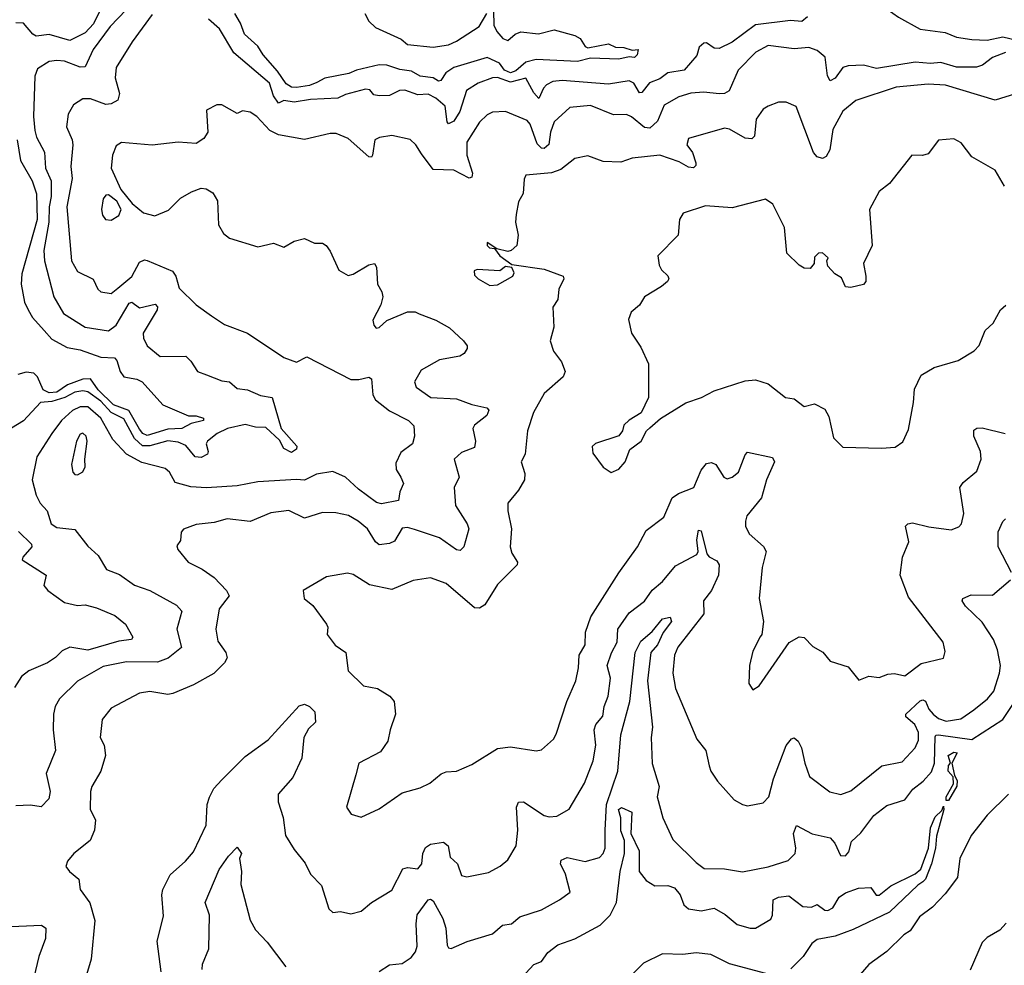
# Model space of a CAD drawing. Extents: x 1268547 to 1425625, y 515768 to 616754.
# Tile 418 of 507: x 1369051 to 1372871, y 589891 to 593561. Entities that reach past the tile are written whole.
import ezdxf

# ---------------------------------------------------------------- set-up
doc = ezdxf.new("R2010")
doc.units = 0

msp = doc.modelspace()

# ---------------------------------------------------------------- linework, layer by layer
at = {"layer": '0CON10XD'}
for points in [[(1372915.2, 594444.8), (1372855, 594407.6), (1372788.7, 594341.3), (1372678.8, 594295), (1372648.2, 594275), (1372618.5, 594215), (1372508, 594055), (1372474.8, 593945.2), (1372361.5, 593838.5), (1372295, 593740.8), (1372283.5, 593715), (1372287.8, 593695), (1372315, 593660), (1372395, 593617.7), (1372460.3, 593570.3), (1372545, 593524.1), (1372641.7, 593511.7), (1372685, 593493.6), (1372745, 593484.7), (1372805, 593481.6), (1372865, 593494.3), (1372925, 593480.2)], [(1369525, 593663.7), (1369401.3, 593535), (1369335.2, 593444.8), (1369305, 593378.5), (1369285, 593376.8), (1369225, 593400), (1369195, 593402.9), (1369165, 593398.5), (1369119.8, 593370.2), (1369108.7, 593341.3), (1369104.2, 593185), (1369109.2, 593130.8), (1369115.8, 593105), (1369146.3, 593046.3), (1369150.6, 592985), (1369172.8, 592935), (1369173.2, 592875), (1369164.9, 592835.1), (1369163.9, 592775), (1369144.8, 592665), (1369146.9, 592625), (1369183.3, 592485), (1369220.2, 592420.2), (1369305, 592367.3), (1369395, 592353.8), (1369425, 592375.8), (1369475, 592460.9), (1369485, 592464.4), (1369515, 592443.1), (1369576.4, 592456.4), (1369585, 592446.2), (1369583.3, 592435), (1369529.6, 592345), (1369530.4, 592325), (1369545.5, 592295), (1369595, 592254.1), (1369695.3, 592255.3), (1369715, 592235.8), (1369740, 592195), (1369775, 592183.3), (1369835, 592160), (1369865, 592155.6), (1369895, 592129.6), (1369935, 592124), (1369985, 592102.4), (1370029.6, 592095), (1370065.3, 591975), (1370126.2, 591906.1), (1370125, 591894.7), (1370105, 591881.7), (1370075, 591896.7), (1370058.6, 591928.6), (1370005, 591978.4), (1369965, 591979.5), (1369925, 591989.8), (1369856.5, 591975), (1369816.8, 591955), (1369778.9, 591925), (1369774.3, 591915), (1369782.1, 591885), (1369778.8, 591875), (1369755, 591861.7), (1369731.6, 591865), (1369695, 591908), (1369665, 591921.7), (1369625, 591926.6), (1369555, 591907.1), (1369526.9, 591906.9), (1369496.1, 591936.1), (1369455, 592011.5), (1369405, 592037), (1369365, 592080.4), (1369315, 592116.5), (1369295, 592120.4), (1369265, 592115.1), (1369225.2, 592095), (1369175, 592079.4), (1369131.5, 592075), (1369065, 592004.6), (1368965, 591943.7)], [(1369359.4, 593590.6), (1369337.4, 593545)], [(1370889.2, 593595), (1370890.2, 593540.2), (1370901.5, 593515), (1370925, 593487.5), (1370945, 593480), (1370972.5, 593505), (1370995, 593513.5), (1371063.8, 593506.2), (1371125, 593521.5), (1371205, 593500), (1371225, 593488), (1371245, 593456.7), (1371255, 593451.2), (1371335, 593467.5), (1371362.5, 593455), (1371395, 593452.9), (1371427.5, 593442.5), (1371450, 593445), (1371446, 593425), (1371436.1, 593413.9), (1371415, 593417.1), (1371375, 593407.6), (1371265, 593411.4), (1371215, 593398.9), (1371055, 593407), (1371015, 593395.8), (1370975, 593363), (1370955, 593354.3), (1370931, 593365), (1370912, 593392), (1370865, 593414.2), (1370735, 593375.6), (1370704, 593355), (1370685, 593324.6), (1370675, 593322.1), (1370654.9, 593334.9), (1370605, 593342.2), (1370570.7, 593360.7), (1370525, 593367.6), (1370475, 593384.3), (1370445, 593385.8), (1370357.7, 593365), (1370327.9, 593352.1), (1370235, 593333.7), (1370202.9, 593317.1), (1370175, 593305.1), (1370125, 593297.6), (1370105, 593299.7), (1370085, 593311.9), (1370051.1, 593361.1), (1369994.6, 593425), (1369975, 593458.6), (1369922.8, 593505), (1369907.8, 593547.8), (1369885, 593584.7)], [(1370390.3, 593585), (1370405.4, 593555), (1370430.8, 593530.8), (1370530.4, 593485), (1370555, 593464.7), (1370655, 593453.9), (1370715, 593463.1), (1370745, 593477.3), (1370833.9, 593535), (1370862.5, 593585)], [(1369337.4, 593545), (1369305, 593509.5), (1369245, 593480.4), (1369165, 593503.1), (1369115, 593497.4), (1369101.2, 593505), (1369065, 593548.2), (1369035, 593549.1)], [(1369565, 593581.1), (1369487.5, 593475), (1369424.6, 593375), (1369420.9, 593335), (1369437.6, 593275), (1369431.3, 593248.7), (1369405, 593234.1), (1369385, 593232.1), (1369325, 593253.4), (1369295, 593253.8), (1369258.8, 593231.2), (1369238.5, 593195), (1369231.8, 593145), (1369253.9, 593095), (1369256.7, 593075), (1369248.5, 592991.5), (1369253.9, 592945), (1369233.3, 592835), (1369251.6, 592625), (1369275, 592583.1), (1369335, 592554.4), (1369353.5, 592515), (1369365, 592504.7), (1369405, 592498.7), (1369431, 592519), (1369485, 592564), (1369515, 592620), (1369535, 592629.2), (1369545, 592626.7), (1369642.8, 592585), (1369655.9, 592565), (1369668.9, 592518.9), (1369735.8, 592455), (1369795, 592411.9), (1369845, 592378.6), (1369935, 592344.3), (1370075, 592249.4), (1370125, 592231.2), (1370165, 592252.5), (1370335, 592164.4), (1370365.8, 592164.2), (1370405, 592173.3), (1370415, 592166.7), (1370421.3, 592105), (1370430.9, 592085), (1370485, 592043.1), (1370559.2, 592005), (1370580, 591985), (1370581.9, 591945), (1370574.5, 591915.5), (1370528.9, 591881.1), (1370510.4, 591839.6), (1370511.3, 591815), (1370530, 591785), (1370539.5, 591760.5), (1370525, 591728.8), (1370520, 591695), (1370455, 591682), (1370435, 591686.9), (1370365, 591738.4), (1370315, 591785.7), (1370265, 591807.1), (1370202.7, 591797.3), (1370155, 591773.4), (1370125, 591776.8), (1369975, 591767.9), (1369895, 591752.1), (1369775, 591744.3), (1369715, 591748.6), (1369653.3, 591765), (1369632, 591805), (1369615, 591818.5), (1369525, 591842.3), (1369465.3, 591875.3), (1369411.6, 591931.6), (1369366, 592015), (1369315, 592058.5), (1369285, 592058.8), (1369255.9, 592044.1), (1369212.4, 592005), (1369175, 591954.6), (1369117.5, 591865), (1369099.2, 591775), (1369114.7, 591715), (1369130.3, 591685), (1369157.7, 591655), (1369172.3, 591605), (1369195, 591590.7), (1369265, 591582.2), (1369315, 591517.5), (1369355, 591482), (1369386.8, 591426.8), (1369437.2, 591407.2), (1369496.6, 591366.6), (1369555, 591345.4), (1369659.1, 591289.1), (1369679.5, 591265), (1369659.7, 591195), (1369678.9, 591125), (1369626.8, 591083.2), (1369585, 591067.4), (1369465, 591069), (1369375, 591050.8), (1369275, 590994.2), (1369204.7, 590925.3)], [(1372107.8, 593572.2), (1372085, 593554.6), (1372041.7, 593558.3), (1371905, 593541.6), (1371815, 593474.1), (1371765, 593449), (1371745, 593450.8), (1371715, 593470.7), (1371705, 593469.5), (1371687.3, 593455), (1371678.2, 593421.8), (1371628.6, 593365), (1371565, 593354.9), (1371535, 593332.1), (1371494.4, 593315.6), (1371465, 593279.1), (1371455, 593277.3), (1371434.1, 593314.1), (1371415, 593323.6), (1371335, 593310.8), (1371155, 593325.5), (1371119.3, 593320.7), (1371095, 593308.6), (1371082.5, 593295), (1371064.8, 593254.8), (1371045, 593277.5), (1371015, 593334.6), (1370955, 593318.4), (1370905, 593337), (1370885, 593335.2), (1370829.5, 593315), (1370784, 593286), (1370758.3, 593205), (1370735, 593167.5), (1370715, 593157.3), (1370709.3, 593165), (1370701.8, 593225), (1370665, 593257.1), (1370635, 593272.2), (1370595, 593270), (1370545, 593287.3), (1370524.1, 593285.9), (1370485, 593266.2), (1370445.6, 593265.6), (1370425, 593270), (1370409.1, 593289.1), (1370391.7, 593291.7), (1370315, 593271.1), (1370285, 593256.1), (1370178.9, 593251.1), (1370115, 593240.5), (1370075, 593247.3), (1370055, 593237.7), (1370035.6, 593265), (1370020, 593315), (1369881.9, 593431.9), (1369826.2, 593525), (1369782.7, 593562.7)], [(1372876.1, 593433.9), (1372825, 593413.8), (1372785.8, 593385), (1372762.7, 593377.3), (1372685, 593377.4), (1372625.2, 593394.8), (1372585, 593390.9), (1372525, 593396.5), (1372375, 593371.2), (1372325, 593384.6), (1372265, 593382.1), (1372245, 593375.5), (1372215, 593333.8), (1372195, 593323.3), (1372185, 593343.3), (1372176.1, 593416.1), (1372145, 593441.1), (1372113, 593453), (1372055, 593447.7), (1371955, 593460.6), (1371907.5, 593435), (1371838.1, 593365), (1371802.9, 593285), (1371785.3, 593274.7), (1371765, 593273.6)], [(1371765, 593273.6), (1371705, 593279.6), (1371655, 593275.9), (1371608.5, 593261.5), (1371551.1, 593228.9), (1371525, 593166.7), (1371495, 593140), (1371475, 593142.7), (1371425, 593184.6), (1371405, 593193.2), (1371355, 593192), (1371265, 593228.1), (1371185, 593220), (1371123.8, 593165), (1371110.2, 593125), (1371103.4, 593076.6), (1371085, 593060.6), (1371075, 593062.5), (1371058.9, 593078.9), (1371031.5, 593155), (1371019.5, 593169.5), (1370935, 593204.6), (1370885, 593202.5), (1370865, 593192.3), (1370835, 593162.7), (1370785, 593086), (1370785.8, 593035.8), (1370808.1, 592965), (1370805, 592950), (1370795, 592946.2), (1370735, 592976.8), (1370655, 592979.3), (1370609.9, 593039.9), (1370587.6, 593075), (1370565, 593096.4), (1370495, 593111.2), (1370446.2, 593103.8), (1370428.6, 593095), (1370419.4, 593035), (1370415, 593028), (1370405, 593028.9), (1370325, 593099.5), (1370278.9, 593118.9), (1370255, 593119.7), (1370155, 593096.4), (1370055, 593114), (1370021.2, 593131.2), (1369970.6, 593185), (1369945, 593201.9), (1369915, 593206.7), (1369895, 593196.7), (1369835, 593230), (1369815, 593231.2), (1369775, 593210), (1369780.8, 593125), (1369765, 593100), (1369735, 593080.8), (1369665, 593085.4), (1369565, 593073.5), (1369445, 593084.3), (1369425, 593072), (1369410.4, 593035), (1369405.4, 592985), (1369442.4, 592902.4), (1369487.4, 592847.4), (1369531.5, 592811.5), (1369575, 592799.6), (1369628.3, 592821.7), (1369675, 592868.9), (1369716.6, 592893.4), (1369755, 592907.8), (1369774.5, 592904.5), (1369799.5, 592889.5), (1369818.3, 592858.3), (1369821.4, 592765), (1369841.4, 592731.4), (1369865, 592713.3), (1369975, 592679.2), (1370035, 592694.3), (1370075, 592678.8), (1370115, 592701.4), (1370155, 592711.2), (1370195, 592694), (1370225, 592693.3), (1370240, 592685), (1370255, 592663.3), (1370288.9, 592588.9), (1370325, 592568.2), (1370345, 592573.4), (1370405, 592610), (1370426.7, 592615), (1370435, 592600), (1370438.8, 592535), (1370456.2, 592505), (1370460, 592485), (1370451.5, 592455), (1370420.6, 592395), (1370424, 592375), (1370434.3, 592364.3), (1370445, 592366.7), (1370475, 592394), (1370555, 592427.5), (1370585, 592427.5), (1370600.7, 592419.3), (1370665, 592394.5), (1370717.8, 592365), (1370772.2, 592315), (1370787.1, 592295), (1370787.1, 592285), (1370775, 592265.7), (1370758, 592255), (1370679.1, 592240.9), (1370608.9, 592201.1), (1370581.9, 592155), (1370588.6, 592135), (1370646.2, 592095), (1370745, 592089.8), (1370805, 592067), (1370863.3, 592055), (1370871.1, 592045), (1370862.7, 592025), (1370815, 591986.7), (1370808.5, 591975), (1370819.6, 591925), (1370815, 591900.8), (1370765, 591881.1), (1370736.8, 591855), (1370756.2, 591785), (1370736.7, 591745), (1370742, 591675), (1370786.7, 591605), (1370793.1, 591585), (1370774, 591515), (1370759.1, 591500.9), (1370745, 591503.3), (1370679.9, 591549.9), (1370583, 591583), (1370555, 591590.5), (1370535, 591588), (1370505, 591537.4), (1370485, 591528.6), (1370445, 591523.3), (1370430.6, 591535), (1370400, 591585), (1370364.4, 591615), (1370326.2, 591636.2), (1370277.3, 591647.3), (1370225, 591648), (1370155, 591625.9), (1370095, 591655.6), (1370025, 591646.7), (1369945, 591613.8), (1369855, 591623.6), (1369805, 591609.1), (1369735, 591601.5), (1369685.9, 591584.1), (1369677.7, 591572.3), (1369675, 591540), (1369660.7, 591519.3), (1369663.8, 591505), (1369704.3, 591455), (1369758.7, 591428.7), (1369805, 591395.8), (1369853.6, 591345), (1369863.6, 591325), (1369824.7, 591275), (1369812.1, 591195), (1369818.8, 591148.8), (1369850.4, 591105), (1369855.3, 591084.7), (1369845.4, 591065), (1369804, 591024), (1369725, 590978.9), (1369644.7, 590945.3), (1369625, 590942.5), (1369555, 590953.1), (1369515, 590947.3), (1369405, 590888.5), (1369371.1, 590845), (1369363.3, 590775), (1369378.2, 590745), (1369383.6, 590705), (1369366, 590644), (1369330.4, 590585), (1369324.7, 590565), (1369323.6, 590495), (1369344.6, 590455), (1369340.3, 590415), (1369324.5, 590375), (1369260, 590325), (1369236.2, 590295), (1369230, 590275), (1369243.3, 590255), (1369280, 590225), (1369285.8, 590185), (1369323, 590133), (1369342.5, 590065), (1369328, 589915), (1369297.8, 589815)], [(1372915, 593273.5), (1372835, 593248.7), (1372643.4, 593306.6), (1372575, 593310.3), (1372451.1, 593298.9), (1372295, 593247.3), (1372245, 593205.6), (1372206, 593135), (1372194.3, 593055.7), (1372179.5, 593030.5), (1372165, 593022.5), (1372145, 593028.8), (1372131.1, 593045), (1372063.6, 593223.6), (1372025, 593240.8), (1371995, 593240.8), (1371955, 593225.7), (1371935, 593214.2), (1371908.2, 593175), (1371901.1, 593108.9), (1371891.5, 593098.5), (1371865, 593100.7), (1371805, 593136.8), (1371785, 593140), (1371645, 593099.4), (1371639.6, 593075), (1371661.6, 593045), (1371673.6, 593005), (1371674.4, 592995), (1371665, 592985.6), (1371645, 592988.2), (1371609.6, 593009.6), (1371535, 593035.3), (1371426.4, 593023.6), (1371382.4, 593007.6), (1371315, 593011.1), (1371255, 593032.5), (1371205, 593022.5), (1371150, 592980), (1371113.9, 592966.1), (1371015, 592958), (1371007.6, 592942.4), (1371004.1, 592885.9), (1370985.8, 592854.2), (1370976.7, 592805), (1370974.6, 592775), (1370984.5, 592725), (1370980, 592685), (1370957.5, 592665), (1370945, 592662), (1370901.7, 592671.7), (1370863.8, 592696.2), (1370863.8, 592685), (1370873.8, 592675), (1370892.5, 592672.5), (1370913.8, 592645), (1370960.5, 592610.5), (1371085, 592593.3), (1371159.2, 592565), (1371162.5, 592555), (1371142.9, 592515), (1371138.5, 592475), (1371118.9, 592445), (1371122.9, 592367.1), (1371108.9, 592315), (1371121.4, 592275), (1371153.4, 592233.4), (1371167.5, 592195), (1371159.2, 592175), (1371085, 592110.8), (1371043.8, 592036.2), (1371020.6, 591965), (1371011.4, 591875), (1370996, 591845), (1371010, 591800), (1371008.9, 591775), (1370985.4, 591735), (1370944.4, 591685), (1370944.5, 591655), (1370958.9, 591585), (1370953.6, 591515), (1370960.5, 591490.5), (1370981.9, 591455), (1370981.1, 591445), (1370905, 591369.4), (1370855, 591290), (1370835, 591277.5), (1370815, 591278.6), (1370705, 591372.9), (1370645, 591394.3), (1370577.5, 591385), (1370495, 591350), (1370407.8, 591367.8), (1370345, 591407.1), (1370322.7, 591412.7), (1370241.2, 591398.8), (1370150, 591345), (1370154.3, 591315), (1370187.4, 591287.4), (1370241.2, 591215), (1370246.4, 591203.6), (1370244, 591175), (1370275, 591133.8), (1370316, 591105), (1370325, 591033.3), (1370385, 590976), (1370438.8, 590965), (1370486.1, 590936.1), (1370503.8, 590915), (1370509.2, 590865), (1370487.5, 590805), (1370479.1, 590760.9), (1370450.3, 590719.7), (1370366.2, 590675), (1370355, 590630), (1370319.2, 590505), (1370337, 590477), (1370375, 590466.2), (1370445, 590498.8), (1370535, 590560), (1370605, 590580), (1370642.4, 590597.6), (1370686.1, 590633.9), (1370705, 590641.2), (1370745, 590644), (1370805, 590670), (1370905, 590732.9), (1370955, 590738.9), (1371055, 590723.1), (1371075, 590727.5), (1371121.7, 590768.3), (1371132.3, 590787.7), (1371173.1, 590915), (1371208, 590995), (1371219.1, 591045), (1371221.8, 591095), (1371244.5, 591135), (1371246, 591184), (1371266.9, 591243.1), (1371375.3, 591414.7), (1371447.8, 591515), (1371481.5, 591578.5), (1371549.5, 591630.5), (1371581.8, 591705), (1371607.3, 591722.7), (1371666.2, 591745), (1371695, 591813.1), (1371715, 591838.5), (1371735, 591842.7), (1371751.9, 591835), (1371783.3, 591785), (1371795, 591778.5), (1371815, 591785.4), (1371840, 591805), (1371865, 591872), (1371875, 591881.9), (1371971.9, 591861.9), (1371979.4, 591845), (1371947.8, 591775), (1371928.7, 591705), (1371872, 591635), (1371866.2, 591615), (1371866.7, 591595), (1371881.2, 591565), (1371937, 591517), (1371946.9, 591496.9), (1371931.4, 591435), (1371919.4, 591315), (1371936.2, 591225), (1371930, 591175), (1371924, 591166), (1371895, 591110), (1371882, 591055), (1371880, 590985), (1371895, 590960), (1371920, 590975), (1372035.7, 591144.3), (1372075, 591166.2), (1372095, 591163.8), (1372128.1, 591128.1), (1372166.7, 591106.7), (1372195, 591071.2), (1372265, 591049.2), (1372307, 590997), (1372345, 591012.5), (1372385, 591007.5), (1372419.5, 591020.5), (1372445, 591022.9), (1372485, 591014.2), (1372548, 591062), (1372635, 591082.5), (1372641.2, 591108.8), (1372634.3, 591145), (1372499.8, 591319.8), (1372466.4, 591405), (1372475.5, 591475), (1372500.6, 591535), (1372488.1, 591595), (1372496.2, 591605), (1372515, 591608.7), (1372577.8, 591592.2), (1372665, 591580.6), (1372695, 591593.3), (1372705.3, 591604.7), (1372714, 591645), (1372698.9, 591745), (1372711.4, 591765), (1372765, 591809.4), (1372781.8, 591855), (1372778.7, 591885), (1372752.7, 591945), (1372752.4, 591967.6), (1372764.4, 591975.6), (1372785, 591976.5), (1372874.5, 591954.5)], [(1369041.2, 593095), (1369054.1, 593014.1), (1369099.2, 592935), (1369115.4, 592885.4), (1369118.3, 592785), (1369058.9, 592575), (1369055.6, 592535), (1369069.7, 592465), (1369083.1, 592435), (1369100.6, 592405), (1369145, 592355.2), (1369175, 592321.2), (1369235, 592289.3), (1369285, 592279.3), (1369365, 592251.8), (1369418.3, 592248.3), (1369427.8, 592237.7), (1369440.5, 592195), (1369455, 592175.3), (1369505, 592165.6), (1369526.2, 592155), (1369606.2, 592066.2), (1369705, 592024), (1369735, 592023.8), (1369763.8, 592015), (1369763.8, 592005), (1369716, 591994), (1369679.2, 591975), (1369625, 591972.4), (1369545, 591946.7), (1369528.8, 591955), (1369515, 591972), (1369474, 592044), (1369415, 592065.9), (1369355, 592124.4), (1369325, 592167.4), (1369295, 592165.4), (1369236.1, 592143.9), (1369195, 592116), (1369165, 592112.3), (1369141.8, 592125), (1369119.6, 592175), (1369105, 592189.3), (1369075, 592193.3), (1369043.9, 592183.9)], [(1372871.2, 592915), (1372835, 592976.7), (1372745, 593028.8), (1372703.2, 593083.2), (1372675, 593098.6), (1372615, 593093.3), (1372575, 593040.8), (1372553.9, 593033.9), (1372512.5, 593035), (1372425, 592925.8), (1372385.9, 592894.1), (1372347.5, 592825), (1372358.1, 592685), (1372324.2, 592615), (1372333.3, 592565), (1372333.3, 592545), (1372325, 592533.3), (1372275, 592522), (1372255, 592524), (1372239.3, 592559.3), (1372213.3, 592575), (1372186.7, 592605), (1372182.5, 592625), (1372187, 592637), (1372165, 592656), (1372150, 592655), (1372135, 592640), (1372133.3, 592615), (1372117.5, 592595), (1372095, 592596.2), (1372075, 592608.8), (1372027.5, 592655), (1372018.6, 592755), (1371972.7, 592845), (1371945, 592864), (1371815, 592830.6), (1371711.1, 592838.9), (1371625, 592810), (1371610.8, 592785), (1371606, 592725), (1371526.9, 592645), (1371532, 592608), (1371540.5, 592590.5), (1371565, 592567.5), (1371568.8, 592555), (1371563.8, 592545), (1371541.2, 592525), (1371474.3, 592485), (1371455, 592452.5), (1371423.5, 592426.5), (1371413, 592397), (1371424.4, 592345), (1371460.3, 592290.3), (1371490.8, 592225), (1371490, 592095), (1371462.5, 592035), (1371415, 592006.2), (1371395, 591986.7), (1371390, 591965), (1371375, 591946.2), (1371285, 591916.7), (1371271.9, 591905), (1371275, 591878.8), (1371314.3, 591824.3), (1371345, 591803.8), (1371375, 591816.2), (1371400, 591845), (1371417.5, 591892.5), (1371462.5, 591925), (1371482.5, 591965), (1371495, 591977.5), (1371537, 592013), (1371635, 592074), (1371695.9, 592094.1), (1371745, 592120), (1371865, 592159.4), (1371905, 592162.9), (1371955, 592147.5), (1372022.5, 592095), (1372055, 592090), (1372095, 592059.2), (1372135, 592070), (1372175, 592048.8), (1372190.5, 592020.5), (1372208.3, 591938.3), (1372245, 591902.5), (1372395, 591898), (1372448.1, 591901.9), (1372476.8, 591923.2), (1372499.3, 591970.7), (1372518.9, 592075), (1372522.4, 592127.6), (1372548.6, 592181.4), (1372599.1, 592210.9), (1372691.7, 592238.3), (1372754.2, 592275.8), (1372774, 592296), (1372796.7, 592355), (1372827.3, 592382.7), (1372856.7, 592435), (1372876.4, 592453.6)], [(1369405, 592783.3), (1369435, 592801.4), (1369444.3, 592825), (1369427.1, 592857.1), (1369395, 592881.9), (1369385, 592880), (1369375, 592866.2), (1369367.8, 592825), (1369372.4, 592802.4), (1369383.8, 592785), (1369405, 592783.3)], [(1370875, 592530), (1370905, 592532.2), (1370963.8, 592565), (1370968.8, 592578.8), (1370959.5, 592599.5), (1370935, 592603.3), (1370913.6, 592586.4), (1370825, 592592), (1370814.3, 592585.7), (1370815, 592570), (1370830, 592555), (1370875, 592530)], [(1369275, 591794.6), (1369295, 591806.2), (1369305.2, 591825), (1369303.3, 591855), (1369312.5, 591925), (1369307.9, 591945), (1369295, 591956.5), (1369285, 591951.9), (1369270.3, 591925), (1369251.1, 591835), (1369256.7, 591805), (1369265, 591795.6), (1369275, 591794.6)], [(1372899.5, 591415), (1372847.3, 591515), (1372846.6, 591573.4), (1372865, 591613.8), (1372875, 591623.3)], [(1369046.2, 591575), (1369096.7, 591525), (1369098.1, 591515), (1369062.5, 591475), (1369060, 591465), (1369152.9, 591405), (1369144.3, 591365), (1369159.2, 591345), (1369225, 591299.1), (1369275, 591287.8), (1369305, 591290.5), (1369348.8, 591278.8), (1369419.1, 591249.1), (1369461.2, 591215), (1369488.9, 591165), (1369484.4, 591155.6), (1369435, 591148.7), (1369315, 591113.5), (1369245, 591126.1), (1369215, 591110.9), (1369190, 591085), (1369158.6, 591065), (1369086.6, 591033.4), (1369057.6, 591012.4), (1369030.4, 590969.6)], [(1369599.5, 589865), (1369583.3, 589985), (1369607.9, 590082.1), (1369601.9, 590165), (1369605.6, 590185), (1369635, 590242.5), (1369694.2, 590295), (1369725, 590331.2), (1369774.6, 590435), (1369778.2, 590515), (1369787.1, 590542.9), (1369803.4, 590576.6), (1369835, 590610.8), (1369925, 590701.6), (1370015, 590765.4), (1370135, 590898.6), (1370155, 590904.2), (1370175, 590895.6), (1370195.4, 590875), (1370197.8, 590835), (1370171.6, 590808.4), (1370152.4, 590775), (1370145.3, 590694.7), (1370110.5, 590619.5), (1370052.9, 590555), (1370053.1, 590525), (1370072.2, 590465), (1370082, 590395), (1370115, 590340), (1370157.6, 590287.6), (1370178.8, 590245), (1370221.2, 590201.2), (1370250.6, 590110.6), (1370265, 590095.7), (1370295, 590100), (1370335, 590091.1), (1370375, 590101.4), (1370415, 590134.2), (1370495, 590182), (1370536.7, 590265), (1370555, 590270), (1370595.8, 590265), (1370610.7, 590285), (1370614.8, 590325.2), (1370625, 590348.2), (1370645, 590361.2), (1370695, 590369.2), (1370713.6, 590355), (1370720.9, 590310.9), (1370749.1, 590285), (1370765, 590239.2), (1370785, 590234.4), (1370869.3, 590250.7), (1370915, 590275.6), (1370945, 590300), (1370976.9, 590355), (1370983.3, 590415), (1370978.6, 590505), (1370985.9, 590524.1), (1371005, 590525.6), (1371085, 590472.5), (1371105, 590466.9), (1371135, 590470), (1371182.7, 590497.3), (1371242.7, 590597.3), (1371276.1, 590685), (1371286, 590745), (1371279.2, 590805), (1371285.4, 590825), (1371312.6, 590857.4), (1371318.2, 590895), (1371333.9, 590935), (1371342.4, 591005), (1371329.7, 591055), (1371346.2, 591103.8), (1371368.6, 591145), (1371371.3, 591195), (1371415, 591258.5), (1371475, 591303.8), (1371505, 591347.1), (1371545, 591380), (1371595, 591441.5), (1371678, 591485), (1371682.9, 591497.1), (1371677.3, 591542.7), (1371685, 591580), (1371695, 591576.7), (1371717.3, 591487.3), (1371725.9, 591475.9), (1371755, 591460.8), (1371764.4, 591445), (1371761.9, 591405), (1371735, 591345.5), (1371703.8, 591305), (1371705.5, 591255), (1371604.1, 591125.9), (1371591.8, 591095), (1371584.5, 591025), (1371595.5, 590965), (1371678.3, 590768.3), (1371712.9, 590725), (1371725.6, 590665.6), (1371731.9, 590645), (1371758, 590605), (1371823.1, 590533.1), (1371855, 590514.4), (1371875, 590510), (1371935, 590521.9), (1371957.1, 590545), (1371975.2, 590614.8), (1372025, 590744), (1372045, 590770), (1372055, 590774.3), (1372071.2, 590761.2), (1372084.6, 590735), (1372096.7, 590675), (1372115, 590624.3), (1372193.8, 590563.8), (1372236.6, 590553.4), (1372275, 590568.6), (1372395.5, 590664.5), (1372475, 590680), (1372525, 590734.4), (1372538.2, 590765), (1372537.8, 590795), (1372523.3, 590825), (1372489.2, 590855), (1372488.9, 590865), (1372545, 590917), (1372555, 590920.8), (1372565, 590916.2), (1372578, 590885), (1372594.7, 590865), (1372615, 590849), (1372645, 590838.8), (1372702.3, 590847.7), (1372753, 590883), (1372805.4, 590925), (1372830, 590955), (1372852.5, 591025), (1372855.7, 591055), (1372844.7, 591115), (1372829.6, 591155), (1372785, 591222.5), (1372720.6, 591285), (1372708, 591305), (1372710, 591315), (1372741.8, 591328.2), (1372825, 591327.5), (1372895, 591386.7)], [(1370445, 589867.5), (1370485, 589892.2), (1370535, 589897.8), (1370568.9, 589921.1), (1370586.9, 589943.1), (1370593.3, 589965), (1370588.4, 590051.6), (1370593.2, 590086.8), (1370635, 590145.6), (1370645, 590148.2), (1370655, 590141.5), (1370692.1, 590072.1), (1370703.9, 590035), (1370709.7, 589969.7), (1370715, 589958.8), (1370725, 589956), (1370786.8, 589983.2), (1370885, 590012.5), (1370923.3, 590046.7), (1370958.2, 590051.8), (1370991.1, 590078.9), (1371075, 590106.7), (1371144.6, 590145.4), (1371186.7, 590175), (1371168.7, 590245), (1371148.6, 590285), (1371151.1, 590298.9), (1371175, 590308.8), (1371245, 590293.6), (1371300.5, 590309.5), (1371315, 590324.4), (1371322.2, 590345), (1371322.4, 590415), (1371327.5, 590515), (1371371.3, 590645), (1371382.6, 590785), (1371417.4, 590915), (1371439, 591105), (1371461.1, 591148.9), (1371505, 591186.9), (1371544.8, 591235.2), (1371575, 591242.1), (1371579, 591225), (1371546.9, 591183.1), (1371525.7, 591135), (1371499.5, 591105), (1371486.6, 590995), (1371505.7, 590815.7), (1371500.8, 590775), (1371504.5, 590674.5), (1371532.2, 590585), (1371524.6, 590544.6), (1371546.1, 590463.9), (1371585, 590379.2), (1371675, 590290), (1371706.6, 590266.6), (1371785, 590265.5), (1371855, 590253.3), (1371955, 590273.3), (1372031.7, 590298.3), (1372058.9, 590325), (1372062.2, 590345), (1372053, 590403), (1372065, 590433.8), (1372125, 590401.8), (1372195.9, 590385.9), (1372213.1, 590365), (1372235, 590316.7), (1372255, 590315.8), (1372268.3, 590331.7), (1372278.2, 590371.8), (1372314.8, 590405.2), (1372365, 590472.7), (1372415, 590511.3), (1372485, 590532.5), (1372515.9, 590574.1), (1372555.8, 590605), (1372587.9, 590642.1), (1372600.1, 590675), (1372602.7, 590777.3), (1372605.7, 590784.3), (1372615.9, 590785.9), (1372745, 590767), (1372865.3, 590844.7), (1372911.7, 590915)], [(1369204.7, 590925.3), (1369188.2, 590895), (1369181.2, 590865), (1369180.8, 590805), (1369190, 590725), (1369153.4, 590635), (1369169.3, 590565), (1369163.3, 590536.7), (1369134.2, 590505.8), (1369092.3, 590512.3), (1369035, 590510)], [(1372645, 590530), (1372645.4, 590545), (1372674, 590595), (1372672.3, 590622.3), (1372653.5, 590645), (1372655, 590666.2), (1372662, 590675), (1372653.7, 590705), (1372675, 590718.7), (1372688.6, 590715), (1372668, 590675), (1372677.3, 590627.3), (1372687.9, 590607.9), (1372686.7, 590586.7), (1372655, 590531.1), (1372645, 590530)], [(1372887.8, 590555), (1372805, 590473.8), (1372742.7, 590395), (1372698.1, 590305), (1372688.9, 590231.1), (1372642.1, 590167.9), (1372592.8, 590117.2), (1372541.3, 590078.7), (1372505.8, 590024.3), (1372480.5, 590009.5), (1372415, 589944.3), (1372345, 589894.4), (1372285.5, 589825)], [(1371015, 589860.4), (1371045, 589893.5), (1371075, 589905.4), (1371099.5, 589940.5), (1371139.2, 589970.8), (1371205, 589993.2), (1371303.3, 590046.8), (1371341.2, 590085), (1371365.6, 590135), (1371380.5, 590255), (1371397.5, 590325), (1371396.9, 590375), (1371382.5, 590412.5), (1371382.9, 590462.9), (1371374.4, 590495), (1371385, 590502.9), (1371425.2, 590485), (1371422.1, 590402.1), (1371454.8, 590335), (1371454.4, 590255), (1371480.7, 590220.7), (1371515, 590199.1), (1371565, 590201.2), (1371591.7, 590191.7), (1371613.5, 590165), (1371627.8, 590125), (1371645, 590110), (1371695, 590102), (1371745, 590112.1), (1371787.8, 590087.8), (1371835, 590049.3), (1371885, 590034.5), (1371905.4, 590034.6), (1371965, 590069.8), (1371971.6, 590085), (1371973.8, 590145), (1371995, 590155.9), (1372035, 590160.3), (1372089.4, 590119.4), (1372122.9, 590117.1), (1372145, 590126.9), (1372175, 590104.6), (1372186.7, 590103.3), (1372206.2, 590113.8), (1372230, 590155), (1372255, 590172), (1372305, 590190), (1372353, 590193), (1372373.3, 590163.3), (1372385, 590162.5), (1372430.3, 590199.7), (1372525, 590245.5), (1372546.6, 590263.4), (1372577.2, 590345), (1372584.4, 590425), (1372602.8, 590467.2), (1372628.3, 590491.7), (1372635, 590508.8), (1372636.8, 590495), (1372608.4, 590391.6), (1372604.1, 590345), (1372589, 590285), (1372565, 590225.6), (1372555.3, 590215), (1372535, 590202.4), (1372425, 590097.2), (1372285, 590029.3), (1372215, 590004.5), (1372145, 589991.2), (1372124.3, 589975.7), (1372090, 589925), (1372042.7, 589877.3)], [(1369758.6, 589875), (1369759.5, 589895), (1369784.4, 589955), (1369787, 590085), (1369770, 590135), (1369825, 590263.3), (1369860.4, 590315), (1369895, 590348.8), (1369911.2, 590325), (1369903.3, 590305), (1369910.6, 590255), (1369908.8, 590205), (1369945, 590066), (1369965, 590028.8), (1370010.2, 589980.2), (1370083.5, 589885)], [(1368989.3, 590040.7), (1369135, 590046.5), (1369151.4, 590035), (1369151.2, 589995), (1369124.5, 589925), (1369093.3, 589795)], [(1372878.1, 590055), (1372853.3, 590026.7), (1372805, 589998.6), (1372785, 589980), (1372738.6, 589871.4)], [(1371965.6, 589854.4), (1371805, 589896.1), (1371732.8, 589932.8), (1371675, 589939.8), (1371623.1, 589933.1), (1371545, 589934.8), (1371471.2, 589898.8), (1371365.3, 589795)]]:
    msp.add_lwpolyline(points, dxfattribs=at)

doc.saveas('drawing.dxf')
